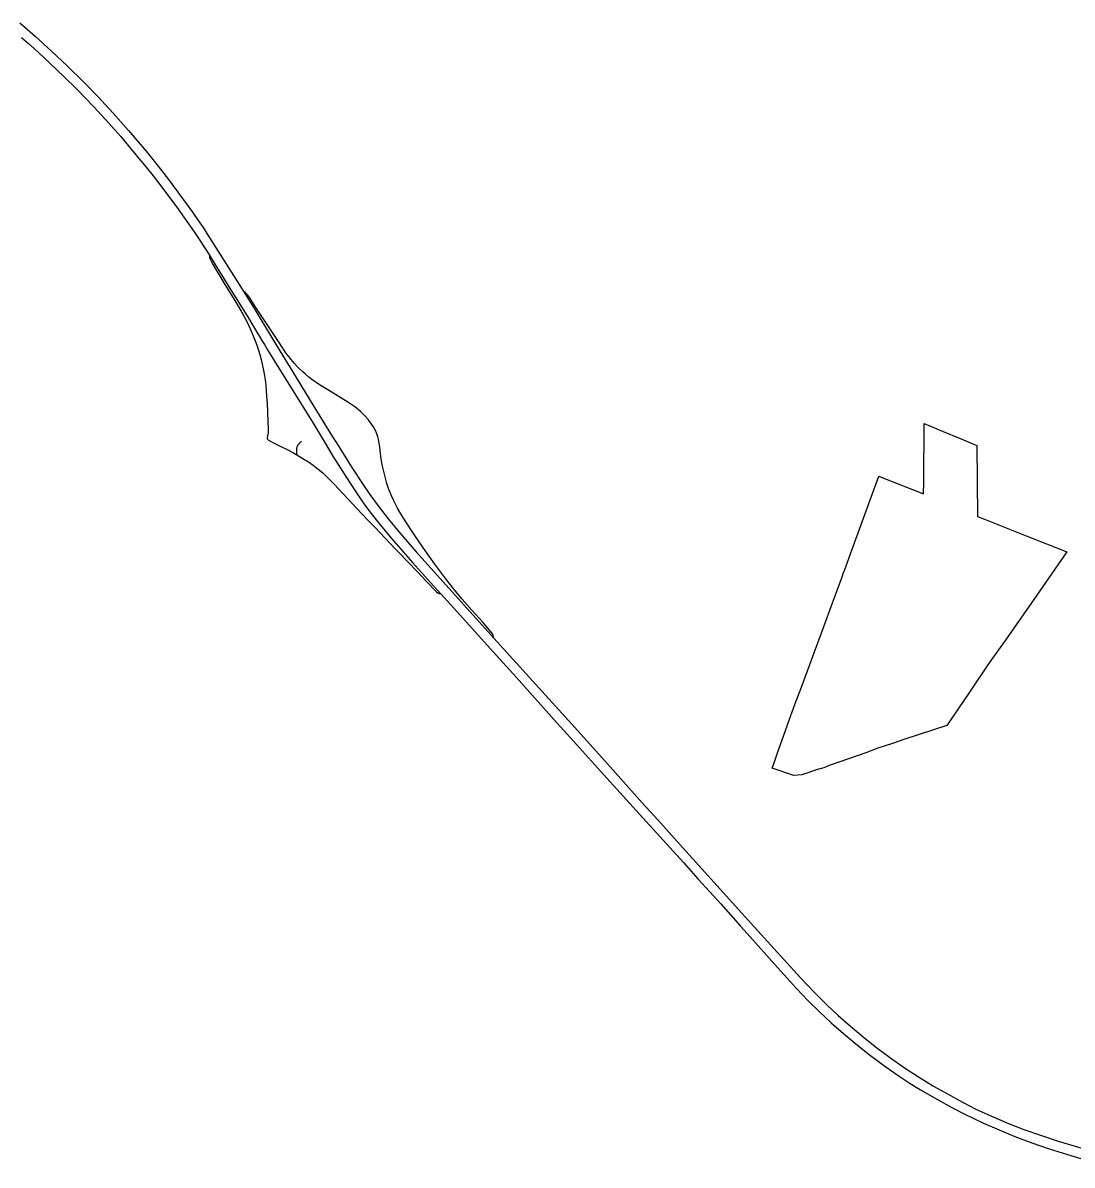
# Model space of a CAD drawing. Extents: x 0 to 34, y 0 to 22.
# Drawn here: x 7.5562 to 7.6865, y 18.4538 to 18.5955 of the extents above; entities that cross this region are included whole.
import ezdxf

# ---------------------------------------------------------------- set-up
doc = ezdxf.new("R2010")
doc.units = 0
for name, color, linetype in [('GM_X_Corporation', 7, 'Continuous'), ('GM_X_Interchange_Ramps', 7, 'Continuous'), ('GM_X_US_Route', 7, 'Continuous')]:
    doc.layers.add(name, color=color, linetype=linetype)

msp = doc.modelspace()

# ---------------------------------------------------------------- linework, layer by layer
at = {"layer": 'GM_X_Corporation'}
msp.add_lwpolyline([(7.649197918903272, 18.503044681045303), (7.649519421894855, 18.503954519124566), (7.649865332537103, 18.504933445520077), (7.650237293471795, 18.50598609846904), (7.650816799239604, 18.50759459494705), (7.6511609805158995, 18.508547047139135), (7.6520291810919, 18.510949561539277), (7.652189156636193, 18.51139224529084), (7.652719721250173, 18.512776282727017), (7.653578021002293, 18.515135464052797), (7.6545686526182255, 18.517812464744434), (7.655564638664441, 18.520500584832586), (7.656684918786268, 18.52355863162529), (7.657058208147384, 18.524542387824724), (7.6578810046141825, 18.526801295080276), (7.658033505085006, 18.527203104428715), (7.658213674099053, 18.527677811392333), (7.659267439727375, 18.53056793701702), (7.66244888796, 18.539293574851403), (7.662759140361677, 18.53917056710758), (7.668015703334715, 18.537086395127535), (7.6680197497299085, 18.538585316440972), (7.668059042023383, 18.54579970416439), (7.670425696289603, 18.54482494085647), (7.67246378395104, 18.543985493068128), (7.6746101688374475, 18.543101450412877), (7.674705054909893, 18.534265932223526), (7.675572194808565, 18.533950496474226), (7.678673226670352, 18.53268601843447), (7.680759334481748, 18.531856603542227), (7.685782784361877, 18.529887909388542), (7.681691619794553, 18.52397275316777), (7.678262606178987, 18.519042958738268), (7.676149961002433, 18.516097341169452), (7.673612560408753, 18.512339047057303), (7.671672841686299, 18.509486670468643), (7.6708906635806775, 18.50833739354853), (7.670901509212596, 18.508314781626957), (7.6656903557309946, 18.506620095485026), (7.6641638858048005, 18.506109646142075), (7.662323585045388, 18.50549882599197), (7.660854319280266, 18.50495205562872), (7.656519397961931, 18.503449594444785), (7.656350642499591, 18.50339098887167), (7.65561937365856, 18.50307769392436), (7.655167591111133, 18.502961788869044), (7.654956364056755, 18.50290759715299), (7.652889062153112, 18.50219106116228), (7.651895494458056, 18.502126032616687)], close=True, dxfattribs=at)
at = {"layer": 'GM_X_Interchange_Ramps'}
for points in [[(7.579335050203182, 18.566695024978), (7.579339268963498, 18.566590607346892), (7.579368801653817, 18.566413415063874), (7.579428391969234, 18.566220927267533), (7.579547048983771, 18.565976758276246), (7.579798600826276, 18.56551109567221), (7.580244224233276, 18.564716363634), (7.581127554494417, 18.563280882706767), (7.582408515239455, 18.56122364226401), (7.583285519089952, 18.559754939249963), (7.583380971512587, 18.559595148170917), (7.58348750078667, 18.559396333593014), (7.58402910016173, 18.55838906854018), (7.584242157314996, 18.55794292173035), (7.584542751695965, 18.557292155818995), (7.584788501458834, 18.556683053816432), (7.58503583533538, 18.55607131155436), (7.5852161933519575, 18.55554975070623), (7.585430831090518, 18.55492641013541), (7.585583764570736, 18.554390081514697), (7.58576306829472, 18.55376146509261), (7.585890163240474, 18.553192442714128), (7.586027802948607, 18.55257912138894), (7.5861274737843, 18.551978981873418), (7.5862519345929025, 18.551228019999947), (7.586327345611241, 18.550568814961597), (7.586401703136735, 18.54991910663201), (7.586447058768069, 18.549211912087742), (7.586502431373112, 18.548341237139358), (7.586615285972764, 18.546075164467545), (7.586652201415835, 18.54520237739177), (7.586641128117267, 18.544899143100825), (7.586618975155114, 18.544653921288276), (7.586552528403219, 18.544292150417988), (7.586508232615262, 18.544053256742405)], [(7.600492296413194, 18.54292997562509), (7.600384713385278, 18.543562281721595), (7.600316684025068, 18.543879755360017), (7.600233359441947, 18.544191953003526), (7.600031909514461, 18.54473513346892), (7.5997793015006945, 18.545256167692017), (7.599477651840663, 18.545749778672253), (7.599100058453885, 18.546256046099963), (7.5986481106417, 18.54676969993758), (7.59808435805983, 18.547323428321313), (7.5973940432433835, 18.547893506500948), (7.596522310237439, 18.54848257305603), (7.594442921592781, 18.54972978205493), (7.59301377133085, 18.550626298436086), (7.592063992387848, 18.55129182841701), (7.591692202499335, 18.551584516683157), (7.59128402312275, 18.551919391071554), (7.59093860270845, 18.552230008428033), (7.590583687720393, 18.55255960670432), (7.590253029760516, 18.55288657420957), (7.58988967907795, 18.553281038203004), (7.589480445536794, 18.553761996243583), (7.589193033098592, 18.554126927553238), (7.588931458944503, 18.55446971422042), (7.587984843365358, 18.555864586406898), (7.584951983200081, 18.560473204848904), (7.584342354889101, 18.561416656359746), (7.584076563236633, 18.56177315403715), (7.583835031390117, 18.56203736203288), (7.583541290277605, 18.562264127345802)], [(7.586508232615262, 18.544053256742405), (7.586516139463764, 18.543955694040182), (7.586549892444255, 18.543863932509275), (7.586591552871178, 18.54380961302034), (7.58667487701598, 18.54374316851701), (7.587309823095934, 18.543406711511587), (7.587720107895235, 18.543213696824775), (7.588223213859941, 18.5429763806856), (7.588917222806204, 18.542611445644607), (7.589771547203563, 18.542162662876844), (7.590197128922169, 18.54191796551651), (7.590959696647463, 18.541480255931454), (7.591625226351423, 18.54105467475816), (7.592224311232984, 18.54062487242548), (7.592863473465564, 18.540128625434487), (7.593411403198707, 18.539677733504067), (7.594047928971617, 18.53905649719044), (7.594832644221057, 18.53827231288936), (7.5976202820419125, 18.53530484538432), (7.599072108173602, 18.533772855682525), (7.599504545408, 18.533316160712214), (7.599901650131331, 18.532899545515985), (7.602449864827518, 18.530225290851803), (7.602630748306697, 18.53003543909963), (7.602848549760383, 18.529808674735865), (7.605161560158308, 18.52740126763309), (7.605660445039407, 18.52688181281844), (7.60634179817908, 18.5261619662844), (7.606655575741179, 18.52582445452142), (7.607143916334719, 18.52529919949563), (7.607528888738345, 18.524922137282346), (7.607721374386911, 18.524789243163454), (7.607876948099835, 18.52470750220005), (7.608071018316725, 18.524662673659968)], [(7.590765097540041, 18.54360288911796), (7.590538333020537, 18.543376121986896), (7.590398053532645, 18.54323531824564), (7.590286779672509, 18.543072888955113), (7.590205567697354, 18.54290993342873), (7.590153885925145, 18.54272483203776), (7.59013911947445, 18.542584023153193), (7.590139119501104, 18.542421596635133), (7.590169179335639, 18.542162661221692), (7.590197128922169, 18.54191796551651)], [(7.614660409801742, 18.51918812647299), (7.614556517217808, 18.519518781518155), (7.614471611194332, 18.519711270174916), (7.613691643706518, 18.52064628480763), (7.613269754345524, 18.521158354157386), (7.611930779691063, 18.52264973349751), (7.6106698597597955, 18.52406939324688), (7.609553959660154, 18.525404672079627), (7.60867748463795, 18.52652690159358), (7.60733429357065, 18.528353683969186), (7.60594258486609, 18.530340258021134), (7.604779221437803, 18.532034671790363), (7.603638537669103, 18.533742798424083), (7.602977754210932, 18.53481967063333), (7.602694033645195, 18.535322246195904), (7.602447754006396, 18.535790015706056), (7.602215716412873, 18.536278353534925), (7.601995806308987, 18.536740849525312), (7.601780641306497, 18.53726874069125), (7.601638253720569, 18.537618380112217), (7.60138406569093, 18.538365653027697), (7.601155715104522, 18.539176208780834), (7.600850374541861, 18.540510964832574), (7.600714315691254, 18.54118809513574), (7.600612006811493, 18.541698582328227), (7.600566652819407, 18.542100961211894), (7.6005270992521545, 18.54254289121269), (7.600492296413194, 18.54292997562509)]]:
    msp.add_lwpolyline(points, dxfattribs=at)
at = {"layer": 'GM_X_US_Route'}
for points in [[(7.555789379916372, 18.595543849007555), (7.557704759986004, 18.593892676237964), (7.55973141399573, 18.592049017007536), (7.561683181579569, 18.590201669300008), (7.563752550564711, 18.588172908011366), (7.565474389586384, 18.586394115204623), (7.567413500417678, 18.584313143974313), (7.569300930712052, 18.582184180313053), (7.571486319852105, 18.57961592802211), (7.572978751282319, 18.577774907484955), (7.574260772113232, 18.576103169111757), (7.576567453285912, 18.572959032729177), (7.577231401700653, 18.572026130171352), (7.577941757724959, 18.571027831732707), (7.578549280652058, 18.570121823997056), (7.5790270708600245, 18.569410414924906), (7.583392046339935, 18.562504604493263), (7.583541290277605, 18.562264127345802), (7.584975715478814, 18.559952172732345), (7.587300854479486, 18.556121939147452), (7.5900958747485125, 18.55152650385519), (7.592305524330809, 18.54793305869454), (7.594624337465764, 18.544168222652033), (7.595188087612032, 18.543276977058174), (7.597042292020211, 18.54034378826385), (7.5983759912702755, 18.538291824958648), (7.599269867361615, 18.536983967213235), (7.600299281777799, 18.535578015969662), (7.601529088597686, 18.533992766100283), (7.602903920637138, 18.53232102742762), (7.605012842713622, 18.5298893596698), (7.614660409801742, 18.51918812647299), (7.615077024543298, 18.5187261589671), (7.619447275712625, 18.513861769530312), (7.623906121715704, 18.50893726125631), (7.62842983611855, 18.503930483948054), (7.63307537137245, 18.49875125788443), (7.635021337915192, 18.496602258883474), (7.637803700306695, 18.493505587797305), (7.645802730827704, 18.48463641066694), (7.649023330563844, 18.481054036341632), (7.652722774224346, 18.477007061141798), (7.65447309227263, 18.47517764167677), (7.656041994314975, 18.473612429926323), (7.657389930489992, 18.47234992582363), (7.658936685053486, 18.470992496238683), (7.660518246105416, 18.469675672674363), (7.662220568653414, 18.468339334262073), (7.663787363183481, 18.467148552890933), (7.665656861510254, 18.465859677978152), (7.667242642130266, 18.464800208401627), (7.669221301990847, 18.463576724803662), (7.670971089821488, 18.462604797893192), (7.6729386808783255, 18.461523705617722), (7.674491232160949, 18.460726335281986), (7.676361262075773, 18.459885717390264), (7.678536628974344, 18.458946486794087), (7.680472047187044, 18.458193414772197), (7.682505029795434, 18.45747250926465), (7.684724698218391, 18.456741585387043), (7.690646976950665, 18.454981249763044)], [(7.5560288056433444, 18.593718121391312), (7.556900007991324, 18.59295977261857), (7.557574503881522, 18.592349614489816), (7.558778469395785, 18.591260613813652), (7.561266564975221, 18.5889017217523), (7.5628797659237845, 18.58730697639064), (7.5650039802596, 18.58510524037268), (7.56686346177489, 18.583088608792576), (7.568287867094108, 18.58146063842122), (7.570600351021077, 18.578719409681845), (7.5714831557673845, 18.577631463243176), (7.572361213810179, 18.576548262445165), (7.573038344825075, 18.575670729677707), (7.5739401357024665, 18.57450156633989), (7.5755011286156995, 18.572375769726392), (7.575976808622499, 18.57169705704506), (7.576864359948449, 18.570432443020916), (7.577512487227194, 18.569472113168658), (7.578103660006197, 18.568596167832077), (7.579335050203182, 18.566695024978), (7.579651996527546, 18.566205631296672), (7.581857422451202, 18.562671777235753), (7.583131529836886, 18.56060821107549), (7.584010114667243, 18.559167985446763), (7.584939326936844, 18.557634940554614), (7.585235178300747, 18.55714871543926), (7.58556899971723, 18.556599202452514), (7.585855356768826, 18.556132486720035), (7.586174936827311, 18.55561092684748), (7.586613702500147, 18.554890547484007), (7.586778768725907, 18.554620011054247), (7.587109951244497, 18.554081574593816), (7.58763362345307, 18.553227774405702), (7.590024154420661, 18.549375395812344), (7.592221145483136, 18.545835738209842), (7.5937067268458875, 18.543378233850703), (7.594674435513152, 18.541772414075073), (7.596267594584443, 18.539224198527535), (7.597508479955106, 18.537327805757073), (7.59853208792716, 18.535840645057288), (7.599419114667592, 18.534644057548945), (7.600374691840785, 18.53343587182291), (7.6019499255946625, 18.531527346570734), (7.604561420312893, 18.52854669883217), (7.6068006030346, 18.526061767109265), (7.608071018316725, 18.524662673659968), (7.610453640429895, 18.522040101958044), (7.6149720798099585, 18.516999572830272), (7.617462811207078, 18.51427416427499), (7.622143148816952, 18.50905222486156), (7.624552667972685, 18.506397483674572), (7.627901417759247, 18.50267377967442), (7.632729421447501, 18.49730576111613), (7.638200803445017, 18.49131175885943), (7.640009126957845, 18.489271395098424), (7.642831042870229, 18.48617947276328), (7.645271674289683, 18.4834313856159), (7.646099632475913, 18.48249848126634), (7.649852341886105, 18.478303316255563), (7.652233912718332, 18.475694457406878), (7.653654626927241, 18.47420729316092), (7.655031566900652, 18.472819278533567), (7.656538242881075, 18.471431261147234), (7.657766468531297, 18.47034700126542), (7.659353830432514, 18.46902121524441), (7.661096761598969, 18.467633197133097), (7.663022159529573, 18.466187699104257), (7.664744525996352, 18.464974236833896), (7.666238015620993, 18.463986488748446), (7.667626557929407, 18.463127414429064), (7.669723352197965, 18.461912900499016), (7.671526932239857, 18.460928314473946), (7.673052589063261, 18.460143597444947), (7.675439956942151, 18.458991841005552), (7.677374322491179, 18.458136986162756), (7.67932029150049, 18.45732906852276), (7.68143764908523, 18.456523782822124), (7.683578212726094, 18.45578231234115), (7.686284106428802, 18.454973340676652), (7.69028942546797, 18.453759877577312)]]:
    msp.add_lwpolyline(points, dxfattribs=at)

doc.saveas('drawing.dxf')
